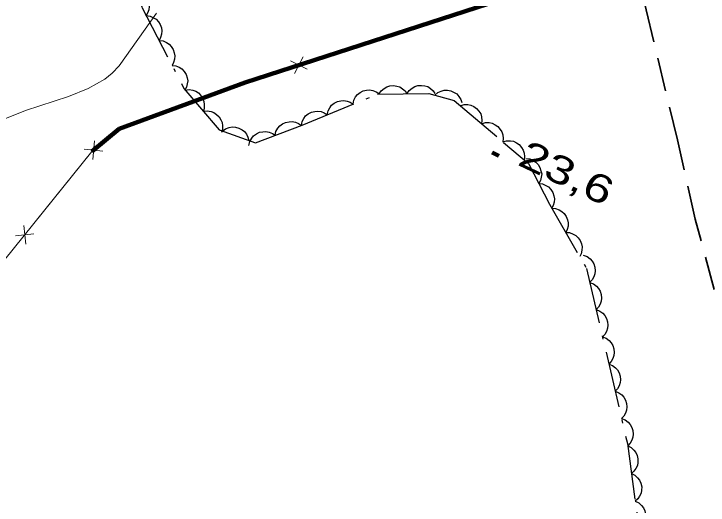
# Model space of a CAD drawing. Extents: x 356765 to 358572, y 5103174 to 5104650.
# Drawn here: x 357377.11 to 357414.32, y 5104110.62 to 5104136.97 of the extents above; entities that cross this region are included whole.
import ezdxf

# ---------------------------------------------------------------- set-up
doc = ezdxf.new("R2010")
doc.units = 0
doc.header["$LTSCALE"] = 0.6
doc.linetypes.add('DOT_DASHED', pattern=[7.7, 5, -1.2, 0.3, -1.2])
doc.linetypes.add('MEDIUM_DASHED', pattern=[4.5, 3, -1.5])
for name, color, linetype, lineweight in [('2', 7, 'Continuous', 13), ('21', 7, 'Continuous', 53), ('3', 7, 'Continuous', 140), ('37', 7, 'Continuous', 13), ('44', 7, 'Continuous', 25)]:
    doc.layers.add(name, color=color, linetype=linetype, lineweight=lineweight)

msp = doc.modelspace()

# ---------------------------------------------------------------- linework, layer by layer
at = {"layer": '2'}
msp.add_lwpolyline([(357384.75, 5104137.01), (357382.76, 5104134.19), (357382.39, 5104133.8), (357381.98, 5104133.47), (357381.1, 5104132.98), (357380.05, 5104132.54), (357377.74, 5104131.79), (357374.29, 5104130.42)], dxfattribs=at)
at = {"layer": '21', "linetype": 'MEDIUM_DASHED', "lineweight": 35}
msp.add_lwpolyline([(357414.65, 5104122.19), (357413.63, 5104125.97), (357412.67, 5104130.22), (357410.99, 5104137.2), (357409.87, 5104142.41), (357408.47, 5104148.85), (357407.59, 5104155.69), (357406.74, 5104162.6), (357406.7, 5104166.04), (357406.73, 5104168.56), (357407.18, 5104173.58), (357407.83, 5104177.91), (357409.35, 5104185.56), (357410.91, 5104193.29), (357411.64, 5104200.2), (357411.76, 5104201.32), (357412.52, 5104206.01), (357412.6, 5104206.52), (357414.54, 5104216.88)], dxfattribs=at)
at = {"layer": '3'}
msp.add_line((357402.74, 5104129.53), (357403.1, 5104129.36), dxfattribs=at)
at = {"layer": '37'}
for p, q in [((357402.84, 5104137.63), (357398.09, 5104136.08)), ((357398.09, 5104136.08), (357393.33, 5104134.53)), ((357391.93, 5104134.45), (357392.83, 5104134)), ((357392.61, 5104134.67), (357392.15, 5104133.78)), ((357381.43, 5104130.16), (357381.34, 5104129.16)), ((357378.32, 5104125.9), (357381.3, 5104129.59)), ((357380.89, 5104129.71), (357381.88, 5104129.61)), ((357377.75, 5104124.62), (357377.64, 5104125.62)), ((357378.19, 5104125.17), (357377.2, 5104125.07))]:
    msp.add_line(p, q, dxfattribs=at)
at = {"layer": '37', "lineweight": 158}
msp.add_lwpolyline([(357360.09, 5104211.08), (357363.61, 5104212.47), (357374.31, 5104217.64), (357379.4, 5104203.77), (357382.51, 5104196.2), (357385.81, 5104187.93), (357390.79, 5104175.13), (357397.75, 5104157.81), (357405.01, 5104138.33), (357389.51, 5104133.29), (357382.76, 5104130.8), (357381.3, 5104129.59)], dxfattribs=at)
at = {"layer": '37'}
for points in [[(357391.43, 5104133.91), (357389.51, 5104133.29), (357386.71, 5104132.26)], [(357386.71, 5104132.26), (357382.76, 5104130.8), (357382.15, 5104130.3)], [(357304.62, 5104129.58), (357302.33, 5104088.66), (357370.33, 5104115.99), (357381.3, 5104129.59)]]:
    msp.add_lwpolyline(points, dxfattribs=at)
at = {"layer": '44', "linetype": 'DOT_DASHED'}
msp.add_lwpolyline([(357377.05, 5104153.67), (357379.27, 5104148.54), (357380.49, 5104145.13), (357383.97, 5104137.34), (357386.23, 5104132.97), (357388.12, 5104130.75), (357390.07, 5104130.06), (357392.56, 5104131.01), (357396.6, 5104132.67), (357399.35, 5104132.7), (357400.71, 5104132.33), (357403.36, 5104130.08), (357404.69, 5104128.95), (357405.81, 5104126.77), (357407.8, 5104123.32), (357409.99, 5104113.92), (357410.68, 5104108.86)], dxfattribs=at)
at = {"layer": '44'}
for points in [[(357383.57, 5104138.23), (357383.78, 5104138.2), (357383.96, 5104138.11), (357384.09, 5104138.01), (357384.2, 5104137.87), (357384.29, 5104137.71), (357384.34, 5104137.53), (357384.37, 5104137.37), (357384.34, 5104137.19), (357384.28, 5104137.02), (357384.18, 5104136.86)], [(357384.21, 5104136.88), (357384.42, 5104136.85), (357384.6, 5104136.77), (357384.74, 5104136.69), (357384.86, 5104136.55), (357384.96, 5104136.4), (357385.02, 5104136.22), (357385.05, 5104136.06), (357385.03, 5104135.88), (357384.98, 5104135.7), (357384.9, 5104135.54)], [(357384.9, 5104135.54), (357385.11, 5104135.52), (357385.29, 5104135.44), (357385.43, 5104135.35), (357385.55, 5104135.22), (357385.65, 5104135.07), (357385.71, 5104134.88), (357385.74, 5104134.72), (357385.72, 5104134.55), (357385.67, 5104134.37), (357385.59, 5104134.21)], [(357385.59, 5104134.21), (357385.8, 5104134.19), (357385.98, 5104134.11), (357386.12, 5104134.02), (357386.24, 5104133.89), (357386.34, 5104133.73), (357386.4, 5104133.55), (357386.43, 5104133.39), (357386.41, 5104133.22), (357386.36, 5104133.04), (357386.28, 5104132.88)], [(357386.3, 5104132.89), (357386.5, 5104132.92), (357386.7, 5104132.88), (357386.86, 5104132.83), (357387, 5104132.73), (357387.14, 5104132.6), (357387.23, 5104132.43), (357387.3, 5104132.28), (357387.32, 5104132.11), (357387.32, 5104131.92), (357387.27, 5104131.75)], [(357395.29, 5104132.13), (357395.33, 5104132.34), (357395.43, 5104132.52), (357395.53, 5104132.65), (357395.67, 5104132.75), (357395.83, 5104132.84), (357396.02, 5104132.88), (357396.18, 5104132.9), (357396.35, 5104132.87), (357396.53, 5104132.8), (357396.68, 5104132.7)], [(357396.68, 5104132.67), (357396.8, 5104132.85), (357396.96, 5104132.97), (357397.1, 5104133.06), (357397.27, 5104133.11), (357397.45, 5104133.13), (357397.64, 5104133.1), (357397.8, 5104133.06), (357397.94, 5104132.96), (357398.08, 5104132.84), (357398.18, 5104132.69)], [(357398.18, 5104132.69), (357398.3, 5104132.86), (357398.46, 5104132.99), (357398.6, 5104133.08), (357398.77, 5104133.13), (357398.95, 5104133.14), (357399.14, 5104133.11), (357399.3, 5104133.07), (357399.44, 5104132.98), (357399.58, 5104132.85), (357399.68, 5104132.7)], [(357399.67, 5104132.61), (357399.83, 5104132.75), (357400.02, 5104132.83), (357400.18, 5104132.88), (357400.35, 5104132.88), (357400.53, 5104132.84), (357400.71, 5104132.76), (357400.85, 5104132.68), (357400.96, 5104132.55), (357401.06, 5104132.39), (357401.12, 5104132.22)], [(357393.9, 5104131.56), (357393.95, 5104131.77), (357394.04, 5104131.94), (357394.14, 5104132.08), (357394.28, 5104132.18), (357394.45, 5104132.27), (357394.63, 5104132.31), (357394.79, 5104132.33), (357394.97, 5104132.3), (357395.14, 5104132.23), (357395.29, 5104132.13)], [(357387.27, 5104131.75), (357387.48, 5104131.77), (357387.68, 5104131.74), (357387.83, 5104131.68), (357387.98, 5104131.58), (357388.11, 5104131.45), (357388.21, 5104131.29), (357388.27, 5104131.14), (357388.3, 5104130.97), (357388.29, 5104130.78), (357388.24, 5104130.61)], [(357401.03, 5104132.05), (357401.24, 5104132.11), (357401.44, 5104132.11), (357401.6, 5104132.08), (357401.76, 5104132), (357401.91, 5104131.9), (357402.03, 5104131.75), (357402.13, 5104131.62), (357402.17, 5104131.45), (357402.2, 5104131.26), (357402.18, 5104131.08)], [(357392.52, 5104130.99), (357392.56, 5104131.2), (357392.66, 5104131.37), (357392.75, 5104131.51), (357392.89, 5104131.61), (357393.06, 5104131.7), (357393.24, 5104131.74), (357393.41, 5104131.76), (357393.58, 5104131.73), (357393.75, 5104131.66), (357393.9, 5104131.56)], [(357391.11, 5104130.46), (357391.16, 5104130.66), (357391.26, 5104130.84), (357391.36, 5104130.97), (357391.51, 5104131.07), (357391.67, 5104131.15), (357391.86, 5104131.19), (357392.02, 5104131.2), (357392.2, 5104131.17), (357392.37, 5104131.1), (357392.52, 5104130.99)], [(357402.18, 5104131.08), (357402.38, 5104131.14), (357402.58, 5104131.14), (357402.75, 5104131.11), (357402.9, 5104131.03), (357403.05, 5104130.93), (357403.18, 5104130.78), (357403.27, 5104130.65), (357403.32, 5104130.48), (357403.34, 5104130.29), (357403.32, 5104130.11)], [(357388.3, 5104130.69), (357388.46, 5104130.81), (357388.66, 5104130.88), (357388.82, 5104130.91), (357388.99, 5104130.9), (357389.17, 5104130.85), (357389.34, 5104130.76), (357389.47, 5104130.67), (357389.58, 5104130.53), (357389.66, 5104130.36), (357389.71, 5104130.19)], [(357389.71, 5104129.92), (357389.76, 5104130.13), (357389.86, 5104130.3), (357389.96, 5104130.43), (357390.11, 5104130.54), (357390.27, 5104130.62), (357390.46, 5104130.65), (357390.62, 5104130.67), (357390.79, 5104130.63), (357390.97, 5104130.56), (357391.11, 5104130.46)], [(357403.32, 5104130.11), (357403.52, 5104130.17), (357403.73, 5104130.16), (357403.89, 5104130.14), (357404.05, 5104130.06), (357404.2, 5104129.96), (357404.32, 5104129.81), (357404.41, 5104129.67), (357404.46, 5104129.5), (357404.48, 5104129.32), (357404.46, 5104129.14)], [(357404.55, 5104129.21), (357404.76, 5104129.19), (357404.95, 5104129.11), (357405.09, 5104129.02), (357405.21, 5104128.89), (357405.3, 5104128.73), (357405.36, 5104128.55), (357405.4, 5104128.39), (357405.38, 5104128.22), (357405.33, 5104128.04), (357405.24, 5104127.88)], [(357405.24, 5104127.88), (357405.45, 5104127.85), (357405.63, 5104127.77), (357405.77, 5104127.69), (357405.89, 5104127.56), (357405.99, 5104127.4), (357406.05, 5104127.22), (357406.08, 5104127.06), (357406.06, 5104126.88), (357406.01, 5104126.7), (357405.93, 5104126.55)], [(357405.94, 5104126.55), (357406.14, 5104126.54), (357406.33, 5104126.46), (357406.48, 5104126.38), (357406.6, 5104126.26), (357406.71, 5104126.11), (357406.78, 5104125.93), (357406.82, 5104125.77), (357406.81, 5104125.59), (357406.76, 5104125.41), (357406.69, 5104125.25)], [(357406.69, 5104125.25), (357406.89, 5104125.24), (357407.08, 5104125.16), (357407.23, 5104125.08), (357407.35, 5104124.96), (357407.46, 5104124.81), (357407.53, 5104124.63), (357407.57, 5104124.47), (357407.55, 5104124.3), (357407.51, 5104124.11), (357407.44, 5104123.95)], [(357407.63, 5104124.03), (357407.83, 5104123.96), (357407.99, 5104123.83), (357408.11, 5104123.71), (357408.19, 5104123.56), (357408.25, 5104123.38), (357408.26, 5104123.19), (357408.25, 5104123.03), (357408.19, 5104122.86), (357408.1, 5104122.7), (357407.97, 5104122.57)], [(357407.97, 5104122.57), (357408.17, 5104122.5), (357408.33, 5104122.37), (357408.45, 5104122.25), (357408.53, 5104122.1), (357408.59, 5104121.92), (357408.6, 5104121.73), (357408.59, 5104121.57), (357408.53, 5104121.4), (357408.44, 5104121.24), (357408.32, 5104121.11)], [(357408.32, 5104121.11), (357408.51, 5104121.03), (357408.67, 5104120.91), (357408.79, 5104120.79), (357408.87, 5104120.64), (357408.93, 5104120.46), (357408.94, 5104120.27), (357408.93, 5104120.11), (357408.87, 5104119.94), (357408.78, 5104119.78), (357408.66, 5104119.65)], [(357408.66, 5104119.65), (357408.85, 5104119.57), (357409.01, 5104119.45), (357409.13, 5104119.33), (357409.21, 5104119.18), (357409.27, 5104119), (357409.28, 5104118.81), (357409.27, 5104118.65), (357409.21, 5104118.48), (357409.12, 5104118.32), (357409, 5104118.19)], [(357409, 5104118.19), (357409.19, 5104118.11), (357409.35, 5104117.99), (357409.47, 5104117.87), (357409.55, 5104117.71), (357409.61, 5104117.54), (357409.62, 5104117.35), (357409.61, 5104117.19), (357409.55, 5104117.02), (357409.46, 5104116.86), (357409.34, 5104116.73)], [(357409.34, 5104116.73), (357409.53, 5104116.65), (357409.69, 5104116.53), (357409.81, 5104116.41), (357409.89, 5104116.25), (357409.95, 5104116.08), (357409.96, 5104115.89), (357409.95, 5104115.72), (357409.89, 5104115.56), (357409.8, 5104115.4), (357409.68, 5104115.27)], [(357409.68, 5104115.27), (357409.87, 5104115.19), (357410.03, 5104115.07), (357410.15, 5104114.95), (357410.23, 5104114.79), (357410.29, 5104114.62), (357410.3, 5104114.43), (357410.29, 5104114.26), (357410.23, 5104114.1), (357410.14, 5104113.94), (357410.02, 5104113.8)], [(357410.01, 5104113.8), (357410.19, 5104113.71), (357410.34, 5104113.57), (357410.45, 5104113.44), (357410.51, 5104113.28), (357410.55, 5104113.1), (357410.55, 5104112.91), (357410.53, 5104112.75), (357410.45, 5104112.59), (357410.34, 5104112.44), (357410.21, 5104112.32)], [(357410.21, 5104112.32), (357410.4, 5104112.22), (357410.54, 5104112.08), (357410.65, 5104111.96), (357410.72, 5104111.79), (357410.76, 5104111.61), (357410.75, 5104111.42), (357410.73, 5104111.26), (357410.65, 5104111.1), (357410.55, 5104110.95), (357410.41, 5104110.83)], [(357410.41, 5104110.83), (357410.6, 5104110.74), (357410.75, 5104110.6), (357410.85, 5104110.47), (357410.92, 5104110.31), (357410.96, 5104110.13), (357410.95, 5104109.94), (357410.93, 5104109.77), (357410.85, 5104109.62), (357410.75, 5104109.46), (357410.61, 5104109.34)]]:
    msp.add_lwpolyline(points, dxfattribs=at)

# ---------------------------------------------------------------- texts
at = {"layer": '3', "width": 1.35}
msp.add_text('23,6   ', height=1.5, rotation=334.619, dxfattribs=at).set_placement((357404.04, 5104128.9))

doc.saveas('drawing.dxf')
